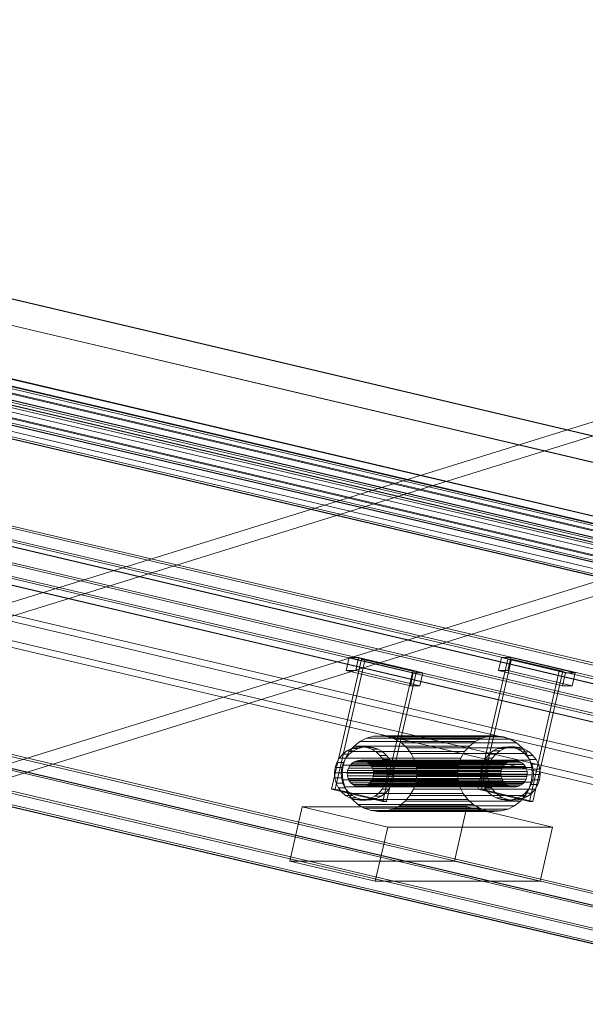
# Model space of a CAD drawing. Header units: millimetres. Extents: x -2233 to 61924, y -68080 to 6847.
# Tile 765 of 1056: x 19782 to 20036, y 1846 to 2288. Entities that reach past the tile are written whole.
import ezdxf

# ---------------------------------------------------------------- set-up
doc = ezdxf.new("R2010")
doc.units = ezdxf.units.MM
for name, color, linetype, lineweight in [('COTAS_P', 1, 'Continuous', 0), ('lateral_C02', 7, 'Continuous', 0), ('lateral_C10', 7, 'Continuous', 0)]:
    doc.layers.add(name, color=color, linetype=linetype, lineweight=lineweight)
doc.dimstyles.new('R19_100', dxfattribs={"dimtxt": 250, "dimasz": 150, "dimexe": 150, "dimexo": 80, "dimgap": 100, "dimtad": 1, "dimtih": 1, "dimtoh": 1, "dimdsep": 46, "dimcen": 0.09, "dimadec": 0, "dimazin": 0, "dimtfac": 1, "dimtdec": 4, "dimtofl": 0, "dimtmove": 0, "dimatfit": 3, "dimfxl": 1, "dimtolj": 1, "dimtzin": 0, "dimarcsym": 0})

# ---------------------------------------------------------------- blocks, each defined once
blk = doc.blocks.new('DIM_R28_4')
at = {"layer": 'COTAS_P'}
for p, q in [((15248.37, 1279.09), (24311.82, 4109.09)), ((24311.82, 4109.09), (24155.23, 4107.34)), ((24311.82, 4109.09), (24182.05, 4021.43)), ((24580.07, 3250), (24311.82, 4109.09)), ((15248.37, 1279.09), (15378.14, 1366.76)), ((15248.37, 1279.09), (15404.97, 1280.85)), ((15516.62, 420), (15248.37, 1279.09))]:
    blk.add_line(p, q, dxfattribs=at)
blk.add_text('9495 P', height=250, rotation=17.3406, dxfattribs=at).set_placement((19750.29, 2789.55))

msp = doc.modelspace()

# ---------------------------------------------------------------- linework, layer by layer
at = {"layer": 'lateral_C02'}
for p, q in [((20096.643, 2125.293), (19160.686, 1834.799)), ((19162.465, 1829.068), (20098.422, 2119.563)), ((19181.088, 1769.063), (20117.046, 2059.557)), ((20118.824, 2053.827), (19182.867, 1763.333))]:
    msp.add_line(p, q, dxfattribs=at)
at = {"layer": 'lateral_C10'}
for p, q in [((27636.523, 299.299), (19051.817, 2322.132)), ((19052.31, 2322.132), (27637.016, 299.299)), ((27686.993, 299.299), (19102.287, 2322.132)), ((19102.78, 2322.132), (27687.486, 299.299)), ((27687.176, 251.624), (18987.176, 2301.624)), ((19036.495, 2301.624), (27736.495, 251.624)), ((18986.506, 2298.702), (27686.506, 248.702)), ((27735.825, 248.702), (19035.825, 2298.702)), ((19044.001, 2288.04), (27628.707, 265.207)), ((27629.2, 265.207), (19044.494, 2288.04)), ((19094.471, 2288.04), (27679.177, 265.207)), ((27679.67, 265.207), (19094.964, 2288.04)), ((27619.251, 264.549), (19053.761, 2282.854)), ((19103.08, 2282.854), (27668.571, 264.549)), ((19053.091, 2279.932), (27618.581, 261.627)), ((27667.901, 261.627), (19102.41, 2279.932)), ((27578.085, 268.419), (19070.242, 2273.141)), ((19083.887, 2273.141), (27591.73, 268.419)), ((27637.104, 268.419), (19129.261, 2273.141)), ((19142.906, 2273.141), (27650.749, 268.419)), ((19068.902, 2267.296), (27576.745, 262.575)), ((27590.39, 262.575), (19082.547, 2267.296)), ((19127.921, 2267.296), (27635.764, 262.575)), ((27649.41, 262.575), (19141.566, 2267.296)), ((27727.139, 170.516), (18892.629, 2252.211)), ((18896.739, 2252.211), (27731.249, 170.516)), ((27797.008, 170.516), (18962.499, 2252.211)), ((18966.609, 2252.211), (27801.118, 170.516)), ((27725.129, 161.75), (18890.619, 2243.445)), ((18891.277, 2243.445), (27725.787, 161.75)), ((18891.289, 2246.367), (27725.799, 164.672)), ((27729.909, 164.672), (18895.399, 2246.367)), ((18961.159, 2246.367), (27795.668, 164.672)), ((27798.451, 161.75), (18963.941, 2243.445)), ((18964.599, 2243.445), (27799.108, 161.75)), ((27799.778, 164.672), (18965.269, 2246.367)), ((18963.505, 2198.376), (27663.505, 148.376)), ((27664.175, 151.298), (18964.175, 2201.298)), ((27712.824, 148.376), (19012.824, 2198.376)), ((19013.494, 2201.298), (27713.494, 151.298)), ((20659.786, 1898.438), (19508.767, 2169.655)), ((19509.425, 2169.655), (20660.443, 1898.438)), ((19512.877, 2169.655), (20663.896, 1898.438)), ((20729.655, 1898.438), (19578.637, 2169.655)), ((20733.108, 1898.438), (19582.089, 2169.655)), ((19582.747, 2169.655), (20733.765, 1898.438)), ((19507.427, 2163.811), (20658.446, 1892.594)), ((20662.556, 1892.594), (19511.537, 2163.811)), ((19577.297, 2163.811), (20728.316, 1892.594)), ((20732.425, 1892.594), (19581.407, 2163.811)), ((27704.808, 73.112), (18870.298, 2154.807)), ((18874.408, 2154.807), (27708.918, 73.112)), ((27774.677, 73.112), (18940.167, 2154.807)), ((18944.277, 2154.807), (27778.787, 73.112)), ((18868.958, 2148.963), (27703.468, 67.268)), ((27704.125, 67.268), (18869.616, 2148.963)), ((27707.578, 67.268), (18873.068, 2148.963)), ((18938.828, 2148.963), (27773.337, 67.268)), ((18942.28, 2148.963), (27776.79, 67.268)), ((27777.447, 67.268), (18942.938, 2148.963)), ((19471.474, 2006.991), (20622.493, 1735.774)), ((20623.15, 1735.774), (19472.132, 2006.991)), ((19544.796, 2006.991), (20695.815, 1735.774)), ((20696.472, 1735.774), (19545.454, 2006.991)), ((19922.198, 1942.627), (19935.597, 2001.069)), ((19923.842, 1942.627), (19937.241, 2001.069)), ((19928.744, 1995.904), (19930.084, 2001.748)), ((19958.907, 1994.956), (19930.084, 2001.748)), ((19930.084, 2001.748), (19934.358, 2001.748)), ((19933.018, 1995.904), (19934.358, 2001.748)), ((19934.358, 2001.748), (19963.182, 1994.956)), ((19958.655, 1995.636), (19935.597, 2001.069)), ((19935.597, 2001.069), (19937.241, 2001.069)), ((19937.241, 2001.069), (19960.299, 1995.636)), ((19987.958, 1942.627), (20001.356, 2001.069)), ((19989.602, 1942.627), (20003, 2001.069)), ((19997.134, 1995.904), (19998.474, 2001.748)), ((20027.297, 1994.956), (19998.474, 2001.748)), ((19998.474, 2001.748), (20002.748, 2001.748)), ((20024.415, 1995.636), (20001.356, 2001.069)), ((20001.356, 2001.069), (20003, 2001.069)), ((20001.408, 1995.904), (20002.748, 2001.748)), ((20002.748, 2001.748), (20031.572, 1994.956)), ((20003, 2001.069), (20026.059, 1995.636)), ((19933.018, 1995.904), (19928.744, 1995.904)), ((19928.744, 1995.904), (19957.568, 1989.112)), ((19961.842, 1989.112), (19933.018, 1995.904)), ((19958.655, 1995.636), (19945.257, 1937.193)), ((19946.901, 1937.193), (19960.299, 1995.636)), ((19958.907, 1994.956), (19957.568, 1989.112)), ((19960.299, 1995.636), (19958.655, 1995.636)), ((19963.182, 1994.956), (19958.907, 1994.956)), ((19961.842, 1989.112), (19963.182, 1994.956)), ((20001.408, 1995.904), (19997.134, 1995.904)), ((19997.134, 1995.904), (20025.957, 1989.112)), ((20030.232, 1989.112), (20001.408, 1995.904)), ((20024.415, 1995.636), (20011.016, 1937.193)), ((20012.66, 1937.193), (20026.059, 1995.636)), ((20026.059, 1995.636), (20024.415, 1995.636)), ((20027.297, 1994.956), (20025.957, 1989.112)), ((20031.572, 1994.956), (20027.297, 1994.956)), ((20030.232, 1989.112), (20031.572, 1994.956)), ((19957.568, 1989.112), (19961.842, 1989.112)), ((20025.957, 1989.112), (20030.232, 1989.112)), ((19934.904, 1964.081), (19932.298, 1962.05)), ((19937.852, 1965.557), (19934.904, 1964.081)), ((19934.904, 1964.081), (19986.69, 1964.081)), ((19941.026, 1966.421), (19937.852, 1965.557)), ((19937.852, 1965.557), (19989.637, 1965.557)), ((19944.306, 1966.642), (19941.026, 1966.421)), ((19941.026, 1966.421), (19992.812, 1966.421)), ((19947.566, 1966.209), (19944.306, 1966.642)), ((19944.306, 1966.642), (19996.092, 1966.642)), ((19950.679, 1965.14), (19947.566, 1966.209)), ((19947.566, 1966.209), (19999.351, 1966.209)), ((19953.527, 1963.476), (19950.679, 1965.14)), ((19950.679, 1965.14), (20002.465, 1965.14)), ((19956, 1961.28), (19953.527, 1963.476)), ((19953.527, 1963.476), (20005.313, 1963.476)), ((19984.084, 1962.05), (19986.69, 1964.081)), ((19986.69, 1964.081), (19989.637, 1965.557)), ((19989.637, 1965.557), (19992.812, 1966.421)), ((19992.812, 1966.421), (19996.092, 1966.642)), ((19996.092, 1966.642), (19999.351, 1966.209)), ((19999.351, 1966.209), (20002.465, 1965.14)), ((20002.465, 1965.14), (20005.313, 1963.476)), ((20005.313, 1963.476), (20007.786, 1961.28)), ((19929.045, 1959.836), (19927.205, 1958.403)), ((19930.132, 1959.543), (19928.491, 1956.656)), ((19931.126, 1960.878), (19929.045, 1959.836)), ((19929.045, 1959.836), (19932.004, 1959.836)), ((19932.298, 1962.05), (19930.132, 1959.543)), ((19930.132, 1959.543), (19981.918, 1959.543)), ((19930.164, 1958.403), (19932.004, 1959.836)), ((19933.366, 1961.489), (19931.126, 1960.878)), ((19931.126, 1960.878), (19934.085, 1960.878)), ((19932.004, 1959.836), (19934.085, 1960.878)), ((19932.298, 1962.05), (19984.084, 1962.05)), ((19935.682, 1961.644), (19933.366, 1961.489)), ((19933.366, 1961.489), (19936.326, 1961.489)), ((19934.085, 1960.878), (19936.326, 1961.489)), ((19937.983, 1961.339), (19935.682, 1961.644)), ((19935.682, 1961.644), (19938.641, 1961.644)), ((19936.326, 1961.489), (19938.641, 1961.644)), ((19940.18, 1960.584), (19937.983, 1961.339)), ((19937.983, 1961.339), (19940.942, 1961.339)), ((19938.641, 1961.644), (19940.942, 1961.339)), ((19942.191, 1959.41), (19940.18, 1960.584)), ((19940.18, 1960.584), (19943.14, 1960.584)), ((19940.942, 1961.339), (19943.14, 1960.584)), ((19943.936, 1957.86), (19942.191, 1959.41)), ((19942.191, 1959.41), (19945.15, 1959.41)), ((19943.14, 1960.584), (19945.15, 1959.41)), ((19945.15, 1959.41), (19946.896, 1957.86)), ((19958.003, 1958.638), (19956, 1961.28)), ((19956, 1961.28), (20007.786, 1961.28)), ((19980.276, 1956.656), (19981.918, 1959.543)), ((19981.918, 1959.543), (19984.084, 1962.05)), ((19994.805, 1959.836), (19992.965, 1958.403)), ((19996.885, 1960.878), (19994.805, 1959.836)), ((19994.805, 1959.836), (19997.764, 1959.836)), ((19995.924, 1958.403), (19997.764, 1959.836)), ((19999.126, 1961.489), (19996.885, 1960.878)), ((19996.885, 1960.878), (19999.844, 1960.878)), ((19997.764, 1959.836), (19999.844, 1960.878)), ((20001.441, 1961.644), (19999.126, 1961.489)), ((19999.126, 1961.489), (20002.085, 1961.489)), ((19999.844, 1960.878), (20002.085, 1961.489)), ((20003.742, 1961.339), (20001.441, 1961.644)), ((20001.441, 1961.644), (20004.401, 1961.644)), ((20002.085, 1961.489), (20004.401, 1961.644)), ((20005.94, 1960.584), (20003.742, 1961.339)), ((20003.742, 1961.339), (20006.701, 1961.339)), ((20004.401, 1961.644), (20006.701, 1961.339)), ((20007.95, 1959.41), (20005.94, 1960.584)), ((20005.94, 1960.584), (20008.899, 1960.584)), ((20006.701, 1961.339), (20008.899, 1960.584)), ((20007.786, 1961.28), (20009.789, 1958.638)), ((20009.696, 1957.86), (20007.95, 1959.41)), ((20007.95, 1959.41), (20010.909, 1959.41)), ((20008.899, 1960.584), (20010.909, 1959.41)), ((20010.909, 1959.41), (20012.655, 1957.86)), ((19925.677, 1956.633), (19924.518, 1954.595)), ((19927.205, 1958.403), (19925.677, 1956.633)), ((19925.677, 1956.633), (19928.636, 1956.633)), ((19927.205, 1958.403), (19930.164, 1958.403)), ((19928.491, 1956.656), (19927.436, 1953.499)), ((19927.477, 1954.595), (19928.636, 1956.633)), ((19928.491, 1956.656), (19980.276, 1956.656)), ((19928.636, 1956.633), (19930.164, 1958.403)), ((19932.01, 1954.743), (19931.09, 1954.027)), ((19933.05, 1955.264), (19932.01, 1954.743)), ((19932.01, 1954.743), (20001.057, 1954.743)), ((19934.17, 1955.57), (19933.05, 1955.264)), ((19933.05, 1955.264), (20002.097, 1955.264)), ((19935.328, 1955.647), (19934.17, 1955.57)), ((19934.17, 1955.57), (20003.218, 1955.57)), ((19936.478, 1955.495), (19935.328, 1955.647)), ((19935.328, 1955.647), (20004.376, 1955.647)), ((19937.577, 1955.117), (19936.478, 1955.495)), ((19936.478, 1955.495), (20005.526, 1955.495)), ((19938.582, 1954.53), (19937.577, 1955.117)), ((19937.577, 1955.117), (20006.625, 1955.117)), ((19945.35, 1955.994), (19943.936, 1957.86)), ((19943.936, 1957.86), (19946.896, 1957.86)), ((19946.378, 1953.885), (19945.35, 1955.994)), ((19945.35, 1955.994), (19948.309, 1955.994)), ((19946.896, 1957.86), (19948.309, 1955.994)), ((19948.309, 1955.994), (19949.337, 1953.885)), ((19959.459, 1955.65), (19958.003, 1958.638)), ((19958.003, 1958.638), (20009.789, 1958.638)), ((19960.312, 1952.431), (19959.459, 1955.65)), ((19959.459, 1955.65), (20011.245, 1955.65)), ((19979.222, 1953.499), (19980.276, 1956.656)), ((19991.436, 1956.633), (19990.277, 1954.595)), ((19992.965, 1958.403), (19991.436, 1956.633)), ((19991.436, 1956.633), (19994.395, 1956.633)), ((19992.965, 1958.403), (19995.924, 1958.403)), ((19993.237, 1954.595), (19994.395, 1956.633)), ((19994.395, 1956.633), (19995.924, 1958.403)), ((20000.137, 1954.027), (20001.057, 1954.743)), ((20001.057, 1954.743), (20002.097, 1955.264)), ((20002.097, 1955.264), (20003.218, 1955.57)), ((20003.218, 1955.57), (20004.376, 1955.647)), ((20004.376, 1955.647), (20005.526, 1955.495)), ((20005.526, 1955.495), (20006.625, 1955.117)), ((20006.625, 1955.117), (20007.63, 1954.53)), ((20011.11, 1955.994), (20009.696, 1957.86)), ((20009.696, 1957.86), (20012.655, 1957.86)), ((20009.789, 1958.638), (20011.245, 1955.65)), ((20012.138, 1953.885), (20011.11, 1955.994)), ((20011.11, 1955.994), (20014.069, 1955.994)), ((20011.245, 1955.65), (20012.098, 1952.431)), ((20012.655, 1957.86), (20014.069, 1955.994)), ((20014.069, 1955.994), (20015.097, 1953.885)), ((19923.773, 1952.367), (19923.472, 1950.035)), ((19924.518, 1954.595), (19923.773, 1952.367)), ((19926.733, 1952.367), (19923.773, 1952.367)), ((19924.518, 1954.595), (19927.477, 1954.595)), ((19926.431, 1950.035), (19926.733, 1952.367)), ((19926.733, 1952.367), (19927.477, 1954.595)), ((19927.436, 1953.499), (19927.009, 1950.195)), ((19927.009, 1950.195), (19927.227, 1946.869)), ((19927.009, 1950.195), (19978.795, 1950.195)), ((19979.222, 1953.499), (19927.436, 1953.499)), ((19929.374, 1951.009), (19929.223, 1949.843)), ((19929.746, 1952.123), (19929.374, 1951.009)), ((19998.421, 1951.009), (19929.374, 1951.009)), ((19930.325, 1953.142), (19929.746, 1952.123)), ((19929.746, 1952.123), (19998.793, 1952.123)), ((19931.09, 1954.027), (19930.325, 1953.142)), ((19930.325, 1953.142), (19999.373, 1953.142)), ((19931.09, 1954.027), (20000.137, 1954.027)), ((19939.455, 1953.755), (19938.582, 1954.53)), ((19938.582, 1954.53), (20007.63, 1954.53)), ((19940.162, 1952.822), (19939.455, 1953.755)), ((19939.455, 1953.755), (20008.503, 1953.755)), ((19940.676, 1951.768), (19940.162, 1952.822)), ((19940.162, 1952.822), (20009.21, 1952.822)), ((19940.977, 1950.632), (19940.676, 1951.768)), ((19940.676, 1951.768), (20009.724, 1951.768)), ((19941.054, 1949.458), (19940.977, 1950.632)), ((19940.977, 1950.632), (20010.025, 1950.632)), ((19946.98, 1951.614), (19946.378, 1953.885)), ((19946.378, 1953.885), (19949.337, 1953.885)), ((19947.134, 1949.266), (19946.98, 1951.614)), ((19946.98, 1951.614), (19949.939, 1951.614)), ((19949.337, 1953.885), (19949.939, 1951.614)), ((19949.939, 1951.614), (19950.093, 1949.266)), ((19960.53, 1949.106), (19960.312, 1952.431)), ((19960.312, 1952.431), (20012.098, 1952.431)), ((19978.795, 1950.195), (19979.222, 1953.499)), ((19979.012, 1946.869), (19978.795, 1950.195)), ((19989.533, 1952.367), (19989.232, 1950.035)), ((19990.277, 1954.595), (19989.533, 1952.367)), ((19992.492, 1952.367), (19989.533, 1952.367)), ((19990.277, 1954.595), (19993.237, 1954.595)), ((19992.191, 1950.035), (19992.492, 1952.367)), ((19992.492, 1952.367), (19993.237, 1954.595)), ((19998.271, 1949.843), (19998.421, 1951.009)), ((19998.421, 1951.009), (19998.793, 1952.123)), ((19998.793, 1952.123), (19999.373, 1953.142)), ((19999.373, 1953.142), (20000.137, 1954.027)), ((20007.63, 1954.53), (20008.503, 1953.755)), ((20008.503, 1953.755), (20009.21, 1952.822)), ((20009.21, 1952.822), (20009.724, 1951.768)), ((20009.724, 1951.768), (20010.025, 1950.632)), ((20010.025, 1950.632), (20010.101, 1949.458)), ((20012.098, 1952.431), (20012.315, 1949.106)), ((20012.74, 1951.614), (20012.138, 1953.885)), ((20012.138, 1953.885), (20015.097, 1953.885)), ((20012.893, 1949.266), (20012.74, 1951.614)), ((20012.74, 1951.614), (20015.699, 1951.614)), ((20015.097, 1953.885), (20015.699, 1951.614)), ((20015.699, 1951.614), (20015.852, 1949.266)), ((19923.472, 1950.035), (19923.626, 1947.687)), ((19923.472, 1950.035), (19926.431, 1950.035)), ((19923.626, 1947.687), (19924.228, 1945.416)), ((19923.626, 1947.687), (19926.585, 1947.687)), ((19926.585, 1947.687), (19926.431, 1950.035)), ((19927.187, 1945.416), (19926.585, 1947.687)), ((19927.227, 1946.869), (19928.08, 1943.651)), ((19927.227, 1946.869), (19979.012, 1946.869)), ((19929.223, 1949.843), (19929.3, 1948.669)), ((19929.223, 1949.843), (19998.271, 1949.843)), ((19929.3, 1948.669), (19929.601, 1947.533)), ((19929.3, 1948.669), (19998.347, 1948.669)), ((19929.601, 1947.533), (19930.115, 1946.478)), ((19929.601, 1947.533), (19998.648, 1947.533)), ((19930.115, 1946.478), (19930.822, 1945.546)), ((19930.115, 1946.478), (19999.162, 1946.478)), ((19939.187, 1945.274), (19939.952, 1946.159)), ((19939.952, 1946.159), (19940.531, 1947.178)), ((19939.952, 1946.159), (20008.999, 1946.159)), ((19940.531, 1947.178), (19940.903, 1948.292)), ((19940.531, 1947.178), (20009.579, 1947.178)), ((19940.903, 1948.292), (19941.054, 1949.458)), ((19940.903, 1948.292), (20009.951, 1948.292)), ((19941.054, 1949.458), (20010.101, 1949.458)), ((19946.088, 1944.706), (19946.832, 1946.934)), ((19946.832, 1946.934), (19947.134, 1949.266)), ((19946.832, 1946.934), (19949.791, 1946.934)), ((19947.134, 1949.266), (19950.093, 1949.266)), ((19949.791, 1946.934), (19949.047, 1944.706)), ((19950.093, 1949.266), (19949.791, 1946.934)), ((19959.048, 1942.645), (19960.103, 1945.802)), ((19960.103, 1945.802), (19960.53, 1949.106)), ((19960.103, 1945.802), (20011.888, 1945.802)), ((19960.53, 1949.106), (20012.315, 1949.106)), ((19979.865, 1943.651), (19979.012, 1946.869)), ((19989.232, 1950.035), (19989.385, 1947.687)), ((19989.232, 1950.035), (19992.191, 1950.035)), ((19989.385, 1947.687), (19989.987, 1945.416)), ((19989.385, 1947.687), (19992.344, 1947.687)), ((19992.344, 1947.687), (19992.191, 1950.035)), ((19992.947, 1945.416), (19992.344, 1947.687)), ((19998.347, 1948.669), (19998.271, 1949.843)), ((19998.648, 1947.533), (19998.347, 1948.669)), ((19999.162, 1946.478), (19998.648, 1947.533)), ((19999.869, 1945.546), (19999.162, 1946.478)), ((20008.999, 1946.159), (20008.235, 1945.274)), ((20009.579, 1947.178), (20008.999, 1946.159)), ((20009.951, 1948.292), (20009.579, 1947.178)), ((20010.101, 1949.458), (20009.951, 1948.292)), ((20011.888, 1945.802), (20010.834, 1942.645)), ((20011.848, 1944.706), (20012.592, 1946.934)), ((20012.315, 1949.106), (20011.888, 1945.802)), ((20012.592, 1946.934), (20012.893, 1949.266)), ((20012.592, 1946.934), (20015.551, 1946.934)), ((20012.893, 1949.266), (20015.852, 1949.266)), ((20015.551, 1946.934), (20014.807, 1944.706)), ((20015.852, 1949.266), (20015.551, 1946.934)), ((19923.842, 1942.627), (19922.198, 1942.627)), ((19922.198, 1942.627), (19945.257, 1937.193)), ((19946.901, 1937.193), (19923.842, 1942.627)), ((19924.228, 1945.416), (19925.255, 1943.306)), ((19924.228, 1945.416), (19927.187, 1945.416)), ((19925.255, 1943.306), (19926.669, 1941.441)), ((19925.255, 1943.306), (19928.215, 1943.306)), ((19926.669, 1941.441), (19928.415, 1939.891)), ((19926.669, 1941.441), (19929.629, 1941.441)), ((19928.215, 1943.306), (19927.187, 1945.416)), ((19928.08, 1943.651), (19929.536, 1940.663)), ((19928.08, 1943.651), (19979.865, 1943.651)), ((19929.629, 1941.441), (19928.215, 1943.306)), ((19931.374, 1939.891), (19929.629, 1941.441)), ((19930.822, 1945.546), (19931.695, 1944.771)), ((19930.822, 1945.546), (19999.869, 1945.546)), ((19931.695, 1944.771), (19932.7, 1944.184)), ((19931.695, 1944.771), (20000.742, 1944.771)), ((19932.7, 1944.184), (19933.799, 1943.806)), ((19932.7, 1944.184), (20001.747, 1944.184)), ((19933.799, 1943.806), (19934.949, 1943.654)), ((19933.799, 1943.806), (20002.846, 1943.806)), ((19934.949, 1943.654), (19936.107, 1943.731)), ((19934.949, 1943.654), (20003.997, 1943.654)), ((19936.107, 1943.731), (19937.227, 1944.037)), ((19936.107, 1943.731), (20005.154, 1943.731)), ((19937.227, 1944.037), (19938.267, 1944.557)), ((19937.227, 1944.037), (20006.275, 1944.037)), ((19938.267, 1944.557), (19939.187, 1945.274)), ((19938.267, 1944.557), (20007.315, 1944.557)), ((19939.187, 1945.274), (20008.235, 1945.274)), ((19943.4, 1940.898), (19944.929, 1942.668)), ((19944.929, 1942.668), (19946.088, 1944.706)), ((19944.929, 1942.668), (19947.888, 1942.668)), ((19946.088, 1944.706), (19949.047, 1944.706)), ((19947.888, 1942.668), (19946.36, 1940.898)), ((19949.047, 1944.706), (19947.888, 1942.668)), ((19957.407, 1939.758), (19959.048, 1942.645)), ((19959.048, 1942.645), (20010.834, 1942.645)), ((19981.321, 1940.663), (19979.865, 1943.651)), ((19989.602, 1942.627), (19987.958, 1942.627)), ((19987.958, 1942.627), (20011.016, 1937.193)), ((20012.66, 1937.193), (19989.602, 1942.627)), ((19989.987, 1945.416), (19991.015, 1943.306)), ((19989.987, 1945.416), (19992.947, 1945.416)), ((19991.015, 1943.306), (19992.429, 1941.441)), ((19991.015, 1943.306), (19993.974, 1943.306)), ((19992.429, 1941.441), (19994.175, 1939.891)), ((19992.429, 1941.441), (19995.388, 1941.441)), ((19993.974, 1943.306), (19992.947, 1945.416)), ((19995.388, 1941.441), (19993.974, 1943.306)), ((19997.134, 1939.891), (19995.388, 1941.441)), ((20000.742, 1944.771), (19999.869, 1945.546)), ((20001.747, 1944.184), (20000.742, 1944.771)), ((20002.846, 1943.806), (20001.747, 1944.184)), ((20003.997, 1943.654), (20002.846, 1943.806)), ((20005.154, 1943.731), (20003.997, 1943.654)), ((20006.275, 1944.037), (20005.154, 1943.731)), ((20007.315, 1944.557), (20006.275, 1944.037)), ((20008.235, 1945.274), (20007.315, 1944.557)), ((20009.16, 1940.898), (20010.689, 1942.668)), ((20010.834, 1942.645), (20009.192, 1939.758)), ((20010.689, 1942.668), (20011.848, 1944.706)), ((20010.689, 1942.668), (20013.648, 1942.668)), ((20011.848, 1944.706), (20014.807, 1944.706)), ((20013.648, 1942.668), (20012.119, 1940.898)), ((20014.807, 1944.706), (20013.648, 1942.668)), ((19928.415, 1939.891), (19930.425, 1938.717)), ((19928.415, 1939.891), (19931.374, 1939.891)), ((19929.536, 1940.663), (19931.539, 1938.021)), ((19929.536, 1940.663), (19981.321, 1940.663)), ((19930.425, 1938.717), (19932.623, 1937.962)), ((19930.425, 1938.717), (19933.385, 1938.717)), ((19933.385, 1938.717), (19931.374, 1939.891)), ((19931.539, 1938.021), (19934.012, 1935.825)), ((19931.539, 1938.021), (19983.324, 1938.021)), ((19932.623, 1937.962), (19934.924, 1937.657)), ((19932.623, 1937.962), (19935.582, 1937.962)), ((19935.582, 1937.962), (19933.385, 1938.717)), ((19934.924, 1937.657), (19937.239, 1937.812)), ((19934.924, 1937.657), (19937.883, 1937.657)), ((19937.883, 1937.657), (19935.582, 1937.962)), ((19937.239, 1937.812), (19939.48, 1938.423)), ((19937.239, 1937.812), (19940.198, 1937.812)), ((19940.198, 1937.812), (19937.883, 1937.657)), ((19939.48, 1938.423), (19941.561, 1939.465)), ((19939.48, 1938.423), (19942.439, 1938.423)), ((19942.439, 1938.423), (19940.198, 1937.812)), ((19941.561, 1939.465), (19943.4, 1940.898)), ((19941.561, 1939.465), (19944.52, 1939.465)), ((19944.52, 1939.465), (19942.439, 1938.423)), ((19943.4, 1940.898), (19946.36, 1940.898)), ((19946.36, 1940.898), (19944.52, 1939.465)), ((19945.257, 1937.193), (19946.901, 1937.193)), ((19952.634, 1935.22), (19955.241, 1937.251)), ((19955.241, 1937.251), (19957.407, 1939.758)), ((19955.241, 1937.251), (20007.027, 1937.251)), ((19957.407, 1939.758), (20009.192, 1939.758)), ((19983.324, 1938.021), (19981.321, 1940.663)), ((19985.797, 1935.825), (19983.324, 1938.021)), ((19994.175, 1939.891), (19996.185, 1938.717)), ((19994.175, 1939.891), (19997.134, 1939.891)), ((19996.185, 1938.717), (19998.383, 1937.962)), ((19996.185, 1938.717), (19999.144, 1938.717)), ((19999.144, 1938.717), (19997.134, 1939.891)), ((19998.383, 1937.962), (20000.683, 1937.657)), ((19998.383, 1937.962), (20001.342, 1937.962)), ((20001.342, 1937.962), (19999.144, 1938.717)), ((20000.683, 1937.657), (20002.999, 1937.812)), ((20000.683, 1937.657), (20003.643, 1937.657)), ((20003.643, 1937.657), (20001.342, 1937.962)), ((20002.999, 1937.812), (20005.24, 1938.423)), ((20002.999, 1937.812), (20005.958, 1937.812)), ((20005.958, 1937.812), (20003.643, 1937.657)), ((20007.027, 1937.251), (20004.42, 1935.22)), ((20005.24, 1938.423), (20007.32, 1939.465)), ((20005.24, 1938.423), (20008.199, 1938.423)), ((20008.199, 1938.423), (20005.958, 1937.812)), ((20009.192, 1939.758), (20007.027, 1937.251)), ((20007.32, 1939.465), (20009.16, 1940.898)), ((20007.32, 1939.465), (20010.279, 1939.465)), ((20010.279, 1939.465), (20008.199, 1938.423)), ((20009.16, 1940.898), (20012.119, 1940.898)), ((20012.119, 1940.898), (20010.279, 1939.465)), ((20011.016, 1937.193), (20012.66, 1937.193)), ((19903.408, 1910.347), (19908.991, 1934.698)), ((19947.422, 1925.642), (19908.991, 1934.698)), ((19908.991, 1934.698), (19982.97, 1934.698)), ((19934.012, 1935.825), (19936.86, 1934.161)), ((19934.012, 1935.825), (19985.797, 1935.825)), ((19936.86, 1934.161), (19939.973, 1933.092)), ((19936.86, 1934.161), (19988.645, 1934.161)), ((19939.973, 1933.092), (19943.233, 1932.659)), ((19939.973, 1933.092), (19991.759, 1933.092)), ((19943.233, 1932.659), (19946.513, 1932.879)), ((19943.233, 1932.659), (19995.018, 1932.659)), ((19946.513, 1932.879), (19949.687, 1933.744)), ((19946.513, 1932.879), (19998.298, 1932.879)), ((19949.687, 1933.744), (19952.634, 1935.22)), ((19949.687, 1933.744), (20001.473, 1933.744)), ((19952.634, 1935.22), (20004.42, 1935.22)), ((19977.387, 1910.347), (19982.97, 1934.698)), ((19982.97, 1934.698), (20021.401, 1925.642)), ((19988.645, 1934.161), (19985.797, 1935.825)), ((19991.759, 1933.092), (19988.645, 1934.161)), ((19995.018, 1932.659), (19991.759, 1933.092)), ((19998.298, 1932.879), (19995.018, 1932.659)), ((20001.473, 1933.744), (19998.298, 1932.879)), ((20004.42, 1935.22), (20001.473, 1933.744)), ((19947.422, 1925.642), (19941.839, 1901.291)), ((20021.401, 1925.642), (19947.422, 1925.642)), ((20015.819, 1901.291), (20021.401, 1925.642)), ((19977.387, 1910.347), (19903.408, 1910.347)), ((19903.408, 1910.347), (19941.839, 1901.291)), ((20015.819, 1901.291), (19977.387, 1910.347)), ((19941.839, 1901.291), (20015.819, 1901.291))]:
    msp.add_line(p, q, dxfattribs=at)

# ---------------------------------------------------------------- dimensions: what is measured, and where the dimension line sits
at = {"layer": 'COTAS_P'}
dim = msp.add_aligned_dim(p1=(15516.618, 420), p2=(24580.067, 3250), distance=900, text='<> P', dimstyle='R19_100', dxfattribs=at)
dim.commit()
dim.dimension.update_dxf_attribs({"geometry": 'DIM_R28_4', "text_midpoint": (19780.096, 2694.095)})

doc.saveas('drawing.dxf')
